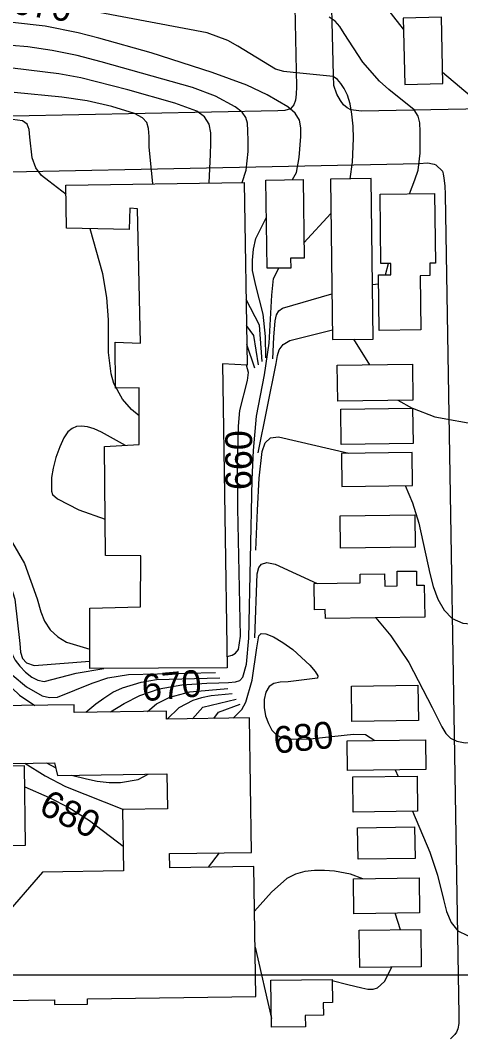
# Model space of a CAD drawing. Extents: x 79600 to 91800, y 75600 to 84400.
# Drawn here: x 81292 to 81620, y 77954 to 78712 of the extents above; entities that cross this region are included whole.
import ezdxf

# ---------------------------------------------------------------- set-up
doc = ezdxf.new("R2010")
doc.units = 0
for name, color, linetype in [('080-085$0$BLDG', 7, 'Continuous'), ('080-085$0$GRID', 7, 'Continuous'), ('080-085$0$INDEX', 7, 'Continuous'), ('080-085$0$INDXLBL', 7, 'Continuous'), ('080-085$0$INTER', 7, 'Continuous'), ('080-085$0$ROAD', 7, 'Continuous')]:
    doc.layers.add(name, color=color, linetype=linetype)

msp = doc.modelspace()

# ---------------------------------------------------------------- linework, layer by layer
at = {"layer": '080-085$0$BLDG'}
for points in [[(81577.29, 78713.71), (81578.44, 78664.11), (81606.89, 78664.77), (81605.74, 78714.37)], [(81325.99, 78589.04), (81458.81, 78591.11), (81461.04, 78454.95), (81442.62, 78455.78), (81446.16, 78229.35), (81343.89, 78228.65), (81343.8, 78273.72), (81381.6, 78274.73), (81381.85, 78312.82), (81355.61, 78312.88), (81354.8, 78394.22), (81380.47, 78395.69), (81380.68, 78438.11), (81362.96, 78437.82), (81362.68, 78472), (81381.52, 78471.18), (81379.44, 78571.35), (81373.57, 78571.99), (81373.15, 78556.08), (81326.4, 78556.96)], [(81493.43, 78534.58), (81493.53, 78527.33), (81475.98, 78527.09), (81475.08, 78592.92), (81502.71, 78593.3), (81503.5, 78534.71)], [(81555.04, 78474.36), (81553.42, 78594), (81523.03, 78593.59), (81524.65, 78473.95)], [(81558.89, 78522.14), (81568.15, 78522.26), (81568.04, 78530.78), (81560.74, 78530.68), (81560.04, 78582.28), (81600.64, 78582.83), (81601.34, 78531), (81597.07, 78530.95), (81597.2, 78521.68), (81589.94, 78521.58), (81590.49, 78481.16), (81559.45, 78480.74)], [(81528.16, 78454.87), (81584.17, 78455.63), (81584.53, 78428.92), (81528.52, 78428.16)], [(81530.73, 78422.17), (81584.37, 78422.9), (81584.73, 78396.4), (81531.09, 78395.67)], [(81531.69, 78364.49), (81584.29, 78365.2), (81583.95, 78389.83), (81531.36, 78389.12)], [(81530.27, 78342.63), (81585.94, 78343.39), (81586.26, 78319.27), (81530.6, 78318.51)], [(81519.24, 78272.68), (81511.22, 78272.57), (81510.96, 78292.17), (81545.28, 78292.64), (81545.19, 78299.19), (81563.39, 78299.43), (81563.51, 78290.15), (81572.87, 78290.28), (81572.73, 78301.24), (81587.16, 78301.43), (81587.3, 78290.91), (81593.02, 78290.99), (81593.34, 78266.95), (81519.33, 78265.95)], [(81538.78, 78215.61), (81588.31, 78216.28), (81588.66, 78189.91), (81539.13, 78189.24)], [(81535.49, 78174.89), (81593.95, 78175.68), (81594.25, 78153.44), (81535.8, 78152.65)], [(81257.61, 78155.57), (81258.41, 78096.48), (81295.89, 78096.99), (81295.09, 78156.07)], [(81539.75, 78147.88), (81587.61, 78148.53), (81587.96, 78122.36), (81540.11, 78121.71)], [(81543.35, 78110.04), (81585.83, 78110.62), (81586.15, 78087.16), (81543.67, 78086.58)], [(81540.24, 78071.91), (81589.21, 78072.57), (81589.56, 78046.61), (81540.59, 78045.95)], [(81544.97, 78005.82), (81544.6, 78033.59), (81590.35, 78034.21), (81590.73, 78006.44)], [(81524.58, 77979.63), (81517.74, 77979.54), (81517.87, 77970.18), (81504.36, 77969.99), (81504.47, 77961.66), (81479.22, 77961.31), (81478.74, 77996.37), (81524.34, 77996.99)]]:
    msp.add_lwpolyline(points, close=True, dxfattribs=at)
for points in [[(81278.83, 77981.26), (81317.44, 77981.78), (81317.49, 77978.2), (81342.05, 77978.53), (81341.99, 77982.59), (81467.4, 77984.29), (81466.09, 78081.09), (81403.39, 78080.24), (81403.25, 78090.77), (81464.23, 78091.6), (81462.87, 78191.92), (81400.93, 78191.08), (81400.85, 78196.93), (81332.18, 78196), (81332.1, 78201.63), (81253.45, 78200.56)], [(81254.03, 78157.53), (81317.54, 78158.39), (81319.71, 78149.05), (81401.25, 78150.16), (81401.6, 78124.15), (81368.28, 78123.7), (81368.9, 78077.84), (81308.56, 78077.02), (81278.01, 78041.73)]]:
    msp.add_lwpolyline(points, dxfattribs=at)
at = {"layer": '080-085$0$GRID'}
msp.add_line((85000, 78000), (80000, 78000), dxfattribs=at)
at = {"layer": '080-085$0$INDEX'}
for p, q in [((81503.35, 78546.06), (81523.38, 78567.89)), ((81571.26, 78153.13), (81573.51, 78148.34)), ((81432.2, 78080.63), (81440.33, 78091.27))]:
    msp.add_line(p, q, dxfattribs=at)
for points in [[(81537.88, 78593.79), (81539.53, 78606.19), (81540.22, 78623.8), (81539.94, 78633.18), (81539.1, 78642.04), (81537.68, 78649.84), (81535.7, 78656.17), (81533.36, 78661.14), (81530.91, 78664.99), (81528.41, 78667.92), (81525.08, 78670.05), (81495.36, 78673.11), (81488.29, 78673.92), (81482.11, 78675.53), (81454.15, 78692.82), (81446.7, 78696.87), (81431.15, 78702.63), (81329.57, 78721.79)], [(81326.08, 78582.02), (81313.22, 78592.03), (81307.93, 78596.33), (81303.47, 78602.12), (81300.78, 78609.55), (81299.01, 78624.98), (81298.57, 78630.64), (81297.14, 78634.59), (81293.61, 78637.1), (81278.76, 78639.08), (81250.49, 78640.23), (81232.03, 78640.5), (81216.04, 78639.78), (81210.24, 78639), (81206.01, 78637.21), (81203.21, 78633.59), (81198.71, 78602.02), (81188.43, 78555.03), (81186.42, 78539.31), (81186.66, 78525.14), (81190.67, 78510.81)], [(81380.57, 78417.16), (81374.77, 78421.94), (81368.16, 78429.48), (81361.79, 78441.15), (81359.65, 78448.39), (81357.69, 78464.37), (81357.81, 78488.72), (81356.58, 78505.32), (81353.58, 78522.9), (81343.95, 78556.63)], [(81359.11, 78196.37), (81369.36, 78202.63), (81381.12, 78208.63), (81395.55, 78213.68), (81412.44, 78216.57), (81431.03, 78217.83), (81439.86, 78218.14), (81447.16, 78218.4), (81452.26, 78218.81), (81455.56, 78219.91), (81457.75, 78222.31), (81460.62, 78231.91), (81462.36, 78251.46), (81464.8, 78369.76), (81465.79, 78391.32), (81468, 78416.8), (81473.93, 78447.74), (81477.33, 78471.18), (81479.39, 78507.1), (81480.66, 78519.48), (81484.77, 78527.21)], [(81446.03, 78237.66), (81449.86, 78238.67), (81452.37, 78240.08), (81454.51, 78242.81), (81456.15, 78252.74), (81454.18, 78348.28), (81453.83, 78379.45), (81454.69, 78409.32), (81455.69, 78421.07), (81461.37, 78443.56), (81461.96, 78449.32), (81460.51, 78454.98)], [(81273.4, 78336.81), (81278.87, 78332.11), (81286.23, 78322.46), (81295.03, 78306.91), (81304.59, 78280.58)], [(81304.59, 78280.58), (81307.37, 78270.89), (81310.11, 78264.12), (81314.32, 78257.51), (81320.09, 78252.28), (81326.53, 78248.5), (81343.86, 78243.15)], [(81450.55, 78191.75), (81457.19, 78198.25), (81460.1, 78203.57), (81464.84, 78220.12), (81468.3, 78244.17), (81469.79, 78253.12), (81471.56, 78254.87), (81475.02, 78254.6), (81480.65, 78252.25), (81487.71, 78248.22), (81495.13, 78242.97), (81507.63, 78231.29), (81511.7, 78226.52), (81513.74, 78223.38), (81513.48, 78221.57), (81491.68, 78218.93), (81485.75, 78218.57), (81481.01, 78217.61), (81477.45, 78215.32), (81475.04, 78211.22), (81473.81, 78205.76), (81473.75, 78199.6), (81474.84, 78193.4), (81476.84, 78187.67), (81479.5, 78182.9), (81482.67, 78179.45), (81486.74, 78177.26), (81492.22, 78176.13), (81507.88, 78176.24), (81540.37, 78179.85), (81549.3, 78179.53), (81556.25, 78175.17)], [(81295.3, 78140.65), (81313.46, 78132.64), (81328.14, 78125.09), (81343.61, 78115.51), (81368.65, 78096.23)], [(81584.2, 78122.31), (81597.06, 78091.78), (81602.98, 78074.69), (81607.28, 78056.65), (81609.66, 78047.54), (81613.02, 78039.33), (81618.12, 78033.08), (81625.32, 78029.66), (81633.33, 78029.2), (81640.48, 78031.61), (81645.51, 78036.67), (81654.45, 78059.08), (81661.14, 78073.54), (81676.97, 78094)]]:
    msp.add_lwpolyline(points, dxfattribs=at)
at = {"layer": '080-085$0$INTER'}
for p, q in [((81564.06, 78522.21), (81566.47, 78530.76)), ((81554.49, 78514.97), (81558.98, 78515.43)), ((81466.7, 78452.56), (81460.79, 78470.35)), ((81540.2, 78474.16), (81552.21, 78455.19)), ((81573.37, 78428.77), (81584.08, 78422.9)), ((81311.41, 78158.31), (81318.41, 78154.63)), ((81575.23, 78034), (81571.31, 78046.37)), ((81466.91, 78021.05), (81479.13, 77967.73))]:
    msp.add_line(p, q, dxfattribs=at)
for points in [[(81577.48, 78705.4), (81551.37, 78738.85)], [(81582.08, 78582.58), (81585.94, 78593.09), (81588.54, 78600.25), (81589.89, 78613.02), (81589.97, 78621.35), (81589.87, 78629.2), (81589.59, 78635.49), (81588.44, 78640.58), (81585.59, 78645.17), (81566.61, 78660.52), (81559.69, 78666.73), (81547.35, 78680.71), (81533.43, 78702.05), (81530.17, 78707.4), (81526.75, 78711.46), (81522.15, 78714.26)], [(81494.91, 78593.19), (81497.72, 78598.42), (81499.85, 78609.7), (81501.02, 78625.3), (81501.04, 78631.93), (81499.94, 78637.57), (81496.85, 78642.65), (81491.26, 78647.49), (81476.06, 78656.32), (81460.85, 78663.65), (81435.07, 78673.18), (81389.61, 78687.66), (81350.62, 78698.66), (81335.07, 78702.72), (81310.53, 78707.53), (81286.21, 78710.26)], [(81457.24, 78591.09), (81460.31, 78600.36), (81461.69, 78614.07), (81461.7, 78622.25), (81461.52, 78629.64), (81461.19, 78635.27), (81460.04, 78639.61), (81457.23, 78643.5), (81452.17, 78647.57), (81437.42, 78655.55), (81420.38, 78661.82), (81352.29, 78680.98), (81334.4, 78685.67), (81315.8, 78689.52), (81297.56, 78692.13), (81272.93, 78694.31)], [(81432.75, 78590.71), (81433.83, 78611.99), (81434.04, 78620.49), (81433.9, 78628.13), (81432.64, 78634.63), (81429.36, 78639.97), (81423.48, 78644.16), (81407.04, 78650.33), (81372.1, 78660.21), (81337.21, 78669.04), (81320.68, 78672.2), (81286.17, 78676.24), (81257.91, 78678.85), (81241.2, 78678.75), (81226.97, 78676.48), (81182.13, 78664.05), (81107.16, 78647.09), (81098.53, 78644.8), (81090.69, 78641.89), (81084.09, 78637.89), (81079.23, 78632.28), (81076.42, 78624.85), (81072.49, 78582.06)], [(81652.11, 78565.61), (81649.88, 78567.53), (81646.76, 78574.42), (81641.8, 78618.93), (81640.62, 78634.22), (81639.44, 78640.35), (81636.7, 78646.09), (81631.88, 78651.81), (81606.7, 78673.14)], [(81390.75, 78590.05), (81388.14, 78617.74), (81387.93, 78625.29), (81387.62, 78631.25), (81386.35, 78635.79), (81383.08, 78639.41), (81377.12, 78642.55), (81360.13, 78647.78), (81341.75, 78651.84), (81323.03, 78654.66), (81287.38, 78658.06)], [(81474.95, 78460.24), (81474.84, 78476.31), (81473.05, 78493.01), (81467.57, 78514.19), (81464.98, 78525.46), (81464.94, 78533.1), (81465.8, 78541.48), (81467.45, 78549.32), (81475.46, 78565.25)], [(81480.23, 78459.66), (81481.02, 78475.74), (81482, 78488.02), (81482.95, 78492.34), (81484.64, 78495.44), (81487.4, 78497.49), (81524.19, 78508.06)], [(81472.2, 78457.68), (81470.35, 78484.79), (81460.24, 78503.94)], [(81469.45, 78455.12), (81466, 78477.09), (81460.56, 78484.39)], [(81469.36, 78389.55), (81482.75, 78456.25), (81483.59, 78462.19), (81485, 78466.3), (81487.96, 78470.22), (81492.9, 78473.2), (81524.55, 78481.13)], [(81155.76, 78432.18), (81187.64, 78387.94), (81192.9, 78380.67), (81204.4, 78368.14), (81220.58, 78354.7), (81255.58, 78322.14), (81263.35, 78314.93), (81270.17, 78305.79), (81275.75, 78294.72), (81279.91, 78283), (81284.45, 78249.73), (81285.23, 78242.45), (81286.23, 78238.91), (81288.27, 78234.99), (81291.66, 78230.55), (81295.98, 78226.12), (81300.61, 78222.39), (81305.11, 78219.97), (81309.7, 78218.94), (81333.63, 78225.34), (81354.22, 78228.72)], [(81195.77, 78432.72), (81212.1, 78410.6), (81215.57, 78405.87), (81218.25, 78401.46), (81225.57, 78373.32), (81227.48, 78366.11), (81229.85, 78359.58), (81232.98, 78353.44), (81241.64, 78341.88), (81263.4, 78323.3), (81271.34, 78315.95), (81278.1, 78306.13), (81283.71, 78293.97), (81287.92, 78280.47), (81291.7, 78247.48), (81292.24, 78240.95), (81293.71, 78236.21), (81296.71, 78232.96), (81302.26, 78231.06), (81343.88, 78234.3)], [(81584.37, 78422.77), (81600.78, 78416.4), (81633.89, 78410.37), (81654.53, 78403.29)], [(81370.52, 78395.12), (81352.59, 78404.93), (81347.09, 78407.37), (81342.11, 78408.9), (81337.73, 78409.45), (81333.92, 78409.1), (81330.59, 78407.78), (81327.54, 78405.12), (81324.52, 78400.6), (81321.4, 78394), (81318.53, 78386.17), (81316.39, 78378.21), (81315.33, 78371.07), (81315.38, 78361), (81315.92, 78358.49), (81319.73, 78355.3), (81335.7, 78346.97), (81355.34, 78340.04)], [(81467.49, 78317.02), (81468.64, 78346.77), (81469.92, 78370.66), (81472.17, 78390.6), (81474.45, 78397.01), (81478.37, 78400.63), (81484.37, 78401.41), (81536.77, 78389.19)], [(81068.74, 78396.2), (81083.18, 78392.86), (81118.9, 78388.61), (81128.28, 78387.17), (81137.43, 78384.85), (81146.31, 78381.31), (81215.01, 78340.3), (81228.73, 78330.24), (81240.77, 78320.45), (81247.75, 78313.92), (81253.3, 78307.42), (81258.29, 78299.55), (81262.81, 78290.59), (81266.32, 78280.66), (81269.87, 78248.05), (81273.11, 78234.06), (81274.8, 78229.27), (81280.85, 78219.1), (81291.43, 78208.99), (81302.86, 78201.23)], [(81578.72, 78365.13), (81584.17, 78352.27), (81589.09, 78337.03), (81597.18, 78299.65), (81599.72, 78289.98), (81603.14, 78280.52), (81607.77, 78272.15), (81613.9, 78265.93), (81621.65, 78262.61), (81630.34, 78261.77), (81639.11, 78262.67), (81663.11, 78269.97), (81680.22, 78274.73), (81698.57, 78277.44), (81734.6, 78278.61), (81742.24, 78278.87), (81748.78, 78279.42), (81753.98, 78280.94), (81757.6, 78284.16), (81762.84, 78303.07), (81765.92, 78309.07), (81775.02, 78319.68)], [(81466.87, 78251.59), (81468.48, 78299.28), (81469.76, 78304.02), (81471.71, 78306.61), (81475.61, 78307.74), (81481.93, 78306.42), (81513.33, 78292.2)], [(81556.86, 78266.46), (81568.11, 78253.07), (81581.5, 78233.19), (81598.8, 78199.68), (81606.03, 78185.35), (81609.15, 78180.32), (81612.63, 78176.78), (81617.26, 78174.51), (81623.58, 78173.42), (81630.96, 78173.74), (81638.54, 78175.83), (81645.56, 78179.9), (81651.89, 78185.64), (81662.44, 78200.3), (81674.53, 78219.54)], [(81285.99, 78223.91), (81296.62, 78215.03), (81308.34, 78208.49), (81313.86, 78207.11), (81319.62, 78207.3), (81345.48, 78217.85), (81357.12, 78221.77), (81372.68, 78224.37), (81437.58, 78225.74)], [(81340.87, 78196.12), (81348.4, 78202.36), (81354.23, 78206.73), (81361.04, 78211.01), (81368.25, 78214.41), (81382.11, 78218.68), (81393.45, 78220.55), (81440.64, 78221.79)], [(81386.77, 78196.74), (81393.39, 78202.37), (81403.41, 78207.49), (81418.31, 78211.41), (81446.76, 78213.89)], [(81449.82, 78209.94), (81434.11, 78208.26), (81427.05, 78206.85), (81420.51, 78204.77), (81410.15, 78199.46), (81401.38, 78191.08)], [(81420.39, 78191.34), (81428.06, 78199.82), (81452.88, 78206)], [(81436.32, 78191.56), (81439.7, 78196.25), (81455.94, 78202.05)], [(81295.49, 78158.09), (81310.61, 78148.79), (81325.77, 78140.88), (81368.82, 78123.71)], [(81330.24, 78149.2), (81341.23, 78146.41), (81349.32, 78144.77), (81358.14, 78143.73), (81366.61, 78143.77), (81379.77, 78145.95), (81387.23, 78149.97)], [(81547.12, 78072), (81538.1, 78075.43), (81526.06, 78077.77), (81518.74, 78078.27), (81511.25, 78078.17), (81504.03, 78077.32), (81497.18, 78075.43), (81490.69, 78072.16), (81479.18, 78062), (81466.54, 78047.87)], [(81524.35, 77996.16), (81536.06, 77993.23), (81546.45, 77990.56), (81550.98, 77989.71), (81554.93, 77989.66), (81558.22, 77990.68), (81563.29, 77995.4), (81568.87, 78006.15)]]:
    msp.add_lwpolyline(points, dxfattribs=at)
at = {"layer": '080-085$0$ROAD'}
for points in [[(82349.97, 79039.04), (82356.96, 78677.31), (82356.95, 78673.52), (82356.52, 78670.44), (82355.95, 78668.34), (82354.82, 78666.23), (82353.7, 78664.69), (82351.87, 78663.58), (82349.76, 78662.6), (82347.37, 78662.19), (82343.58, 78661.78), (82076.7, 78654.38), (81546.32, 78644.22), (81538.18, 78645.37), (81535.66, 78646.63), (81532.86, 78649.03), (81530.62, 78652.12), (81527.83, 78657.04), (81525.74, 78663.36), (81525.34, 78670.94), (81516.53, 79030.99)], [(81496.52, 78722.16), (81497.71, 78662.31), (81497.61, 78657.01), (81496.95, 78652.4), (81495.87, 78649.04), (81493.38, 78646.09), (81489.2, 78644.8), (81483.9, 78644.62), (81286.22, 78640.48), (81087.57, 78636.34), (80820.01, 78630.23), (80817.21, 78630.63), (80812.88, 78631.57), (80809.94, 78632.52), (80807.13, 78634.45), (80804.3, 78639.17), (80803.14, 78645.16), (80803.08, 78652.42), (80800.65, 78880.38)], [(81125.44, 78595.91), (81589.43, 78605.3), (81595.15, 78605.63), (81596.82, 78605.5), (81597.8, 78605.23), (81600.32, 78604.69), (81601.72, 78604.29), (81606.64, 78599.58), (81607.07, 78597.5), (81607.66, 78594.29), (81608.4, 78588.58), (81608.6, 78582.02), (81618.65, 77970.41), (81618.7, 77963.99), (81618.04, 77960.08), (81617.08, 77957.56), (81615.7, 77955.88), (81612.52, 77952.78)]]:
    msp.add_lwpolyline(points, dxfattribs=at)

# ---------------------------------------------------------------- texts
at = {"layer": '080-085$0$INDXLBL'}
for s, rotation, p in [('670', 351.6408, (81284.76, 78717.18)), ('660', 90, (81464.76, 78361.77)), ('670', 5.04045, (81383.4, 78204.21)), ('680', 5.85371, (81481.79, 78165.18)), ('680', 333.44406, (81304.82, 78121.39))]:
    msp.add_text(s, height=20, rotation=rotation, dxfattribs=at).set_placement(p)

doc.saveas('drawing.dxf')
